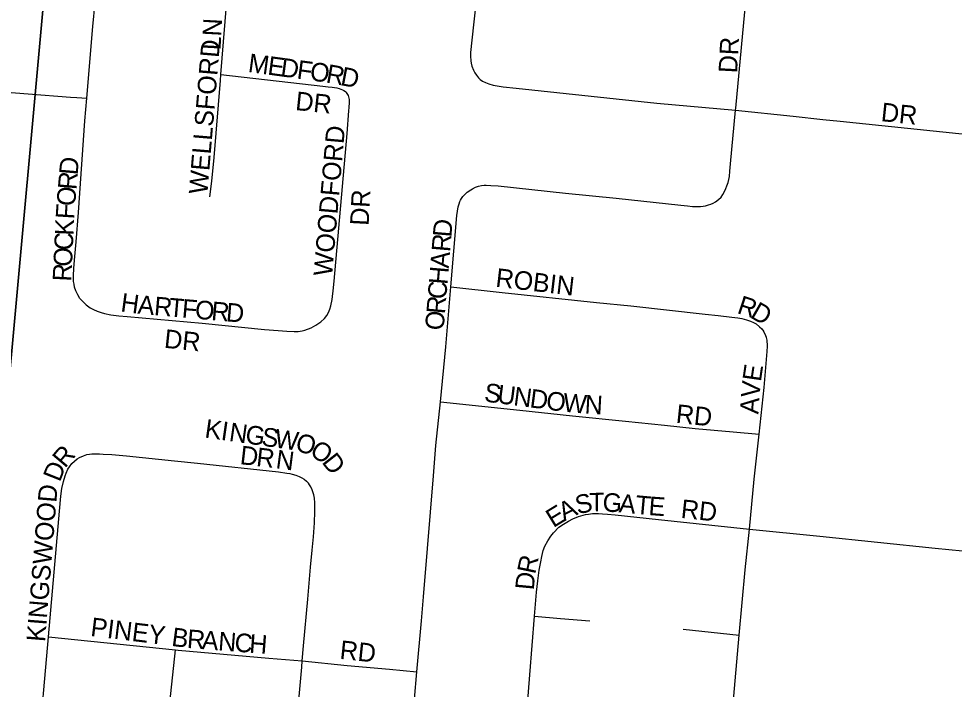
# Model space of a CAD drawing. Extents: x -209 to 4852, y 0 to 905.
# Drawn here: x 133.38 to 142.89, y 316.8 to 323.62 of the extents above; entities that cross this region are included whole.
import ezdxf

# ---------------------------------------------------------------- set-up
doc = ezdxf.new("R2010")
doc.units = 0
for name, color, linetype in [('GM_X_Airport_Location_Class_2', 7, 'Continuous'), ('GM_X_Airport_Location_Class_3', 7, 'Continuous'), ('GM_X_Minor_River', 7, 'Continuous')]:
    doc.layers.add(name, color=color, linetype=linetype)

msp = doc.modelspace()

# ---------------------------------------------------------------- linework, layer by layer
at = {"layer": 'GM_X_Airport_Location_Class_2'}
for points in [[(134.0737, 322.8137), (134.1346, 323.541), (134.1606, 323.7876), (134.166, 323.8471), (134.1729, 323.911), (134.1837, 323.9667), (134.1932, 323.9992), (134.2068, 324.0386), (134.2258, 324.0888), (134.2471, 324.1449), (134.3227, 324.3092), (134.3846, 324.4514)], [(135.4375, 323.0545), (135.5068, 323.9303), (135.5333, 324.2636)], [(140.6667, 322.6905), (140.6687, 322.712), (140.7622, 323.6902), (140.7676, 323.7465)], [(138.022, 323.7135), (138.009, 323.5884), (137.9863, 323.4019), (137.9744, 323.2783), (137.9742, 323.2394), (137.9778, 323.192), (137.9811, 323.1685), (137.9889, 323.139), (138.0036, 323.1001), (138.0183, 323.0708), (138.0331, 323.0469), (138.0538, 323.0206), (138.0728, 323.0024), (138.0945, 322.9869), (138.1256, 322.9717), (138.1597, 322.9593), (138.2042, 322.947), (138.2448, 322.9391), (138.3056, 322.929), (138.4365, 322.915), (139.868, 322.7646), (140.6667, 322.6905)], [(135.3266, 321.8099), (135.3453, 321.97), (135.37, 322.2099), (135.4331, 322.9924), (135.4375, 323.0545)], [(135.4375, 323.0545), (136.4743, 322.9362), (136.5286, 322.93), (136.5691, 322.9254), (136.6141, 322.9178), (136.6393, 322.9121), (136.6567, 322.9063), (136.6738, 322.899), (136.6861, 322.8926), (136.7021, 322.882), (136.7087, 322.8764), (136.7138, 322.8713)], [(132.7876, 322.914), (133.0463, 322.8931), (133.9106, 322.8252), (133.9724, 322.8209), (134.0737, 322.8137)], [(136.5313, 320.6361), (136.5441, 320.6692), (136.5547, 320.7037), (136.5681, 320.766), (136.5728, 320.7994), (136.5796, 320.856), (136.5884, 320.9539), (136.7192, 322.4564), (136.7379, 322.6849), (136.7406, 322.7197), (136.7431, 322.7692), (136.7432, 322.7889), (136.7426, 322.8015), (136.7415, 322.814), (136.7389, 322.828), (136.7344, 322.8404), (136.7288, 322.8505), (136.7216, 322.8615), (136.7138, 322.8713)], [(134.0055, 320.7762), (133.9832, 320.8134), (133.9625, 320.8549), (133.9508, 320.894), (133.9449, 320.9218), (133.941, 320.9507), (133.9394, 320.977), (133.9394, 321.0088), (133.9432, 321.0844), (133.9526, 321.2042), (133.9663, 321.3522), (133.9901, 321.6523), (134.0546, 322.585), (134.0737, 322.8137)], [(140.4953, 321.7832), (140.5199, 321.8089), (140.5393, 321.8359), (140.5561, 321.8651), (140.569, 321.8947), (140.5801, 321.923), (140.5916, 321.9568), (140.5986, 321.9861), (140.6043, 322.0188), (140.6101, 322.0716), (140.617, 322.1472), (140.6667, 322.6905)], [(140.6667, 322.6905), (141.2539, 322.6295), (141.5554, 322.5971), (141.7306, 322.5793), (143.1963, 322.4289), (143.6304, 322.3855)], [(137.9589, 321.8714), (137.9938, 321.8938), (138.0249, 321.9097), (138.0567, 321.9208), (138.0856, 321.9262), (138.1127, 321.929), (138.1332, 321.9287), (138.1788, 321.9262), (138.2558, 321.9213), (138.9385, 321.8474), (139.4536, 321.7959), (140.1107, 321.7249), (140.1774, 321.7183), (140.2286, 321.7141), (140.2741, 321.7125), (140.3117, 321.7133), (140.338, 321.7163), (140.3611, 321.7194), (140.3919, 321.728), (140.4166, 321.7365), (140.4398, 321.748), (140.4621, 321.7588), (140.4952, 321.7831), (140.4953, 321.7832)], [(137.7747, 320.8954), (137.8351, 321.6201), (137.8404, 321.6659), (137.8488, 321.7087), (137.857, 321.7398), (137.866, 321.7639), (137.8723, 321.778), (137.8813, 321.7934), (137.8964, 321.813), (137.915, 321.8336), (137.9283, 321.8476), (137.9399, 321.8571), (137.9571, 321.8703), (137.9589, 321.8714)], [(137.6678, 319.7278), (137.7237, 320.2857), (137.7747, 320.8954)], [(137.7747, 320.8954), (138.297, 320.8386), (139.2537, 320.7374), (139.6014, 320.7016), (140.358, 320.6195), (140.4921, 320.6054), (140.631, 320.5882), (140.6905, 320.5807), (140.7315, 320.5733), (140.7774, 320.5621), (140.8202, 320.5474), (140.8495, 320.5339), (140.875, 320.5191), (140.9119, 320.491), (140.9326, 320.4702), (140.952, 320.4443)], [(134.0055, 320.7762), (134.0375, 320.7421), (134.0695, 320.7128), (134.1094, 320.6832), (134.1427, 320.6642), (134.1796, 320.6482), (134.2195, 320.6338), (134.2553, 320.6235), (134.3196, 320.6113), (134.3998, 320.6011), (134.4834, 320.5933), (135.246, 320.5252), (135.8815, 320.4624), (136.0182, 320.4506), (136.1073, 320.445), (136.1811, 320.4413), (136.2241, 320.4431), (136.2625, 320.448), (136.2906, 320.4545), (136.3535, 320.4786), (136.4033, 320.5048), (136.4544, 320.5395), (136.4914, 320.5754), (136.5126, 320.6041), (136.5313, 320.6361)], [(140.9058, 319.3969), (140.9564, 319.8741), (140.9883, 320.2383), (140.9905, 320.2938), (140.991, 320.3158), (140.9897, 320.3353), (140.9871, 320.3537), (140.9808, 320.3798), (140.9683, 320.4138), (140.952, 320.4443)], [(137.4301, 316.983), (137.4764, 317.5015), (137.4947, 317.7465), (137.5368, 318.2372), (137.5962, 318.9738), (137.6231, 319.282), (137.6678, 319.7278)], [(137.6678, 319.7278), (138.475, 319.6436), (139.0094, 319.5843), (139.5487, 319.5307), (139.9449, 319.4886), (140.2553, 319.4557), (140.6414, 319.4207), (140.9058, 319.3969)], [(140.809, 318.4316), (140.8576, 318.9425), (140.9058, 319.3969)], [(133.6861, 317.3368), (133.8076, 318.7316), (133.812, 318.7697), (133.8225, 318.8461), (133.8377, 318.9171), (133.8545, 318.9741), (133.866, 319.0031), (133.8832, 319.0429), (133.8995, 319.068), (133.922, 319.0987), (133.9485, 319.1252), (133.9769, 319.148), (133.9993, 319.1618)], [(133.9993, 319.1618), (134.0401, 319.1792), (134.0764, 319.1906), (134.102, 319.1951), (134.1274, 319.1969), (134.1607, 319.1982), (134.2037, 319.197), (134.2422, 319.1953), (134.3304, 319.1903), (134.4796, 319.1769), (134.9661, 319.1271), (135.1987, 319.1033)], [(135.1987, 319.1033), (136.0214, 319.0145), (136.1059, 319.0034), (136.1385, 318.9981), (136.1607, 318.9932), (136.1994, 318.9814), (136.2318, 318.9678), (136.2583, 318.9546), (136.2844, 318.9393), (136.307, 318.92)], [(136.2633, 317.0936), (136.2757, 317.2478), (136.3201, 317.7209), (136.3487, 318.047), (136.3658, 318.2181), (136.378, 318.3551), (136.3878, 318.4969), (136.3935, 318.612), (136.3919, 318.6993), (136.3882, 318.7467), (136.3813, 318.7831), (136.3665, 318.8329), (136.3515, 318.8636), (136.338, 318.8839), (136.3275, 318.8989), (136.307, 318.92)], [(138.8165, 318.3971), (138.8724, 318.4517), (138.9179, 318.485), (138.97, 318.515), (139.0122, 318.5364), (139.0716, 318.5604), (139.1431, 318.5806), (139.1741, 318.5866), (139.2148, 318.5913), (139.2743, 318.5926), (139.3137, 318.5902), (139.365, 318.5854), (139.4427, 318.5772), (139.8837, 318.5313), (140.809, 318.4316)], [(138.625, 317.5476), (138.6459, 317.7925), (138.6585, 317.9078), (138.6728, 318.0169), (138.687, 318.1007), (138.6981, 318.1561), (138.7123, 318.2145), (138.7297, 318.2589), (138.7582, 318.3142), (138.7913, 318.3623), (138.8165, 318.3971)], [(140.705, 317.3554), (140.7642, 318.0209), (140.809, 318.4316)], [(140.809, 318.4316), (141.5242, 318.3608), (142.6948, 318.2393), (143.2517, 318.185)], [(138.5447, 316.5614), (138.5775, 316.9523), (138.625, 317.5476)], [(138.625, 317.5476), (138.8872, 317.5242), (139.1876, 317.5024)], [(140.1333, 317.4152), (140.705, 317.3554)], [(140.6151, 316.3473), (140.705, 317.3554)], [(133.5811, 316.1441), (133.6861, 317.3368)], [(133.6861, 317.3368), (134.976, 317.2047)], [(134.8548, 316.0995), (134.871, 316.2249), (134.976, 317.2047)], [(134.976, 317.2047), (135.0023, 317.202), (135.9233, 317.1206), (136.2633, 317.0936)], [(135.8118, 314.6898), (135.854, 314.7255), (135.8888, 314.7666), (135.9108, 314.804), (135.9243, 314.838), (135.9356, 314.8722), (135.9439, 314.9041), (135.9542, 314.9516), (135.9613, 315.0067), (135.9687, 315.0835), (135.9731, 315.1926), (135.9814, 315.4497), (135.9856, 315.616), (135.9941, 315.7212), (136.0003, 315.7696), (136.013, 315.8285), (136.0298, 315.8854), (136.0821, 316.053), (136.1605, 316.2874), (136.1918, 316.4231), (136.2108, 316.5285), (136.2276, 316.6556), (136.2592, 317.0282), (136.2633, 317.0936)], [(136.2633, 317.0936), (136.721, 317.0476), (137.1498, 317.009), (137.4301, 316.983)], [(137.3825, 315.7094), (137.3624, 315.7424), (137.3474, 315.7757), (137.3414, 315.7994), (137.3369, 315.8257), (137.334, 315.8604), (137.334, 315.8972), (137.3354, 315.9283), (137.3396, 315.9875), (137.3489, 316.0983), (137.3829, 316.4009), (137.4054, 316.7056), (137.4301, 316.983)]]:
    msp.add_lwpolyline(points, dxfattribs=at)
at = {"layer": 'GM_X_Minor_River'}
for points in [[(114.5439, 335.5991), (134.5435, 333.757), (132.7247, 313.81), (112.672, 315.6227)], [(134.5435, 333.757), (154.6642, 331.913), (152.8519, 311.8899), (132.7247, 313.81)]]:
    msp.add_lwpolyline(points, close=True, dxfattribs=at)

# ---------------------------------------------------------------- texts
at = {"layer": 'GM_X_Airport_Location_Class_3'}
for s, height, rotation, p in [('LN', 0.18939, 86.98841, (135.433, 323.298)), ('WELLSFORD', 0.18939, 85.23399, (135.2995, 321.8322)), ('DR', 0.18939, 86.98841, (140.6829, 323.0647)), ('M', 0.1894, 352.2898, (135.7065, 323.0814)), ('E', 0.1894, 352.28292, (135.9047, 323.0547)), ('D', 0.1894, 352.3152, (136.0369, 323.0367)), ('F', 0.1894, 352.29883, (136.2021, 323.0144)), ('O', 0.1894, 352.28405, (136.3342, 322.9966)), ('R', 0.1894, 349.74728, (136.4972, 322.9745)), ('D', 0.1894, 349.40585, (136.6445, 322.9479)), ('DR', 0.18939, 353.99459, (136.1885, 322.6943)), ('DR', 0.18939, 353.99459, (142.1388, 322.5815)), ('WOODFORD', 0.18939, 84.99925, (136.5663, 320.9992)), ('D', 0.1894, 85.25137, (133.9812, 322.0274)), ('R', 0.1894, 85.23433, (133.9687, 321.8778)), ('O', 0.1894, 85.29624, (133.9551, 321.7118)), ('DR', 0.18939, 86.98901, (136.9381, 321.5144)), ('F', 0.1894, 86.25497, (133.9464, 321.5795)), ('K', 0.1894, 87.2664, (133.9385, 321.414)), ('D', 0.1894, 85.22888, (137.7787, 321.3957)), ('C', 0.1894, 87.26086, (133.9313, 321.2641)), ('R', 0.1894, 85.21013, (137.7662, 321.2462)), ('O', 0.1894, 87.24457, (133.9233, 321.0976)), ('A', 0.1894, 85.22909, (137.7523, 321.0801)), ('R', 0.1894, 87.2552, (133.9161, 320.9477)), ('H', 0.1894, 85.24071, (137.7385, 320.914)), ('ROBIN', 0.18939, 353.36597, (138.2226, 320.8982)), ('C', 0.1894, 85.22313, (137.7259, 320.7645)), ('H', 0.1894, 352.28405, (134.4119, 320.6472)), ('A', 0.1894, 354.8904, (134.5864, 320.6238)), ('R', 0.1894, 355.09204, (134.7531, 320.6089)), ('T', 0.1894, 355.1048, (134.9026, 320.596)), ('R', 0.1894, 85.21013, (137.7134, 320.615)), ('R', 0.1894, 341.7724, (140.6735, 320.6316)), ('F', 0.1894, 355.10108, (135.0354, 320.5846)), ('O', 0.1894, 355.11648, (135.1684, 320.5733)), ('R', 0.1894, 355.08916, (135.3344, 320.5591)), ('D', 0.1894, 355.094, (135.4839, 320.5462)), ('D', 0.1894, 330.04094, (140.8066, 320.5889)), ('O', 0.1894, 85.22909, (137.6995, 320.4489)), ('DR', 0.18939, 353.99459, (134.8551, 320.2777)), ('E', 0.1894, 81.74622, (140.9241, 319.9263)), ('V', 0.1894, 84.87878, (140.9095, 319.7631)), ('S', 0.1894, 352.63101, (138.1063, 319.7315)), ('U', 0.1894, 352.64343, (138.2386, 319.7144)), ('N', 0.1894, 352.63643, (138.4039, 319.6931)), ('D', 0.1894, 352.63643, (138.5692, 319.6717)), ('O', 0.1894, 352.63643, (138.7345, 319.6503)), ('W', 0.1894, 354.85966, (138.9078, 319.6281)), ('N', 0.1894, 356.76148, (139.1304, 319.6082)), ('A', 0.1894, 86.52317, (140.8995, 319.5981)), ('RD', 0.18939, 353.98321, (140.0555, 319.5149)), ('K', 0.1894, 351.90699, (135.2657, 319.3653)), ('I', 0.1894, 351.88844, (135.4306, 319.3419)), ('N', 0.1894, 351.90741, (135.5132, 319.3301)), ('G', 0.1894, 351.88535, (135.6782, 319.3067)), ('S', 0.1894, 351.90956, (135.8433, 319.2831)), ('W', 0.1894, 351.90319, (135.9753, 319.2644)), ('O', 0.1894, 343.51427, (136.1826, 319.2354)), ('R', 0.1894, 49.83065, (133.8533, 319.046)), ('D', 0.1894, 353.49571, (135.6249, 319.0943)), ('R', 0.1894, 353.47744, (135.7905, 319.0754)), ('O', 0.1894, 326.35844, (136.3289, 319.1945)), ('N', 0.1894, 352.59309, (135.9884, 319.0527)), ('D', 0.1894, 308.19897, (136.456, 319.1129)), ('D', 0.1894, 68.44617, (133.8004, 318.9049)), ('KINGSWOOD', 0.18939, 85.34658, (133.6496, 317.2823)), ('S', 0.1894, 13.76457, (139.0635, 318.581)), ('T', 0.1894, 1.12009, (139.1821, 318.6113)), ('G', 0.1894, 356.56681, (139.3114, 318.614)), ('A', 0.1894, 354.87879, (139.4764, 318.6041)), ('T', 0.1894, 354.8031, (139.6423, 318.5893)), ('E', 0.1894, 31.48397, (138.8152, 318.4424)), ('A', 0.1894, 26.73124, (138.9253, 318.51)), ('E', 0.1894, 355.79857, (139.7786, 318.5769)), ('RD', 0.18939, 353.99339, (140.1055, 318.5481)), ('R', 0.1894, 78.11384, (138.631, 317.9683)), ('D', 0.1894, 84.5265, (138.616, 317.808)), ('PINEY', 0.18939, 353.04563, (134.1061, 317.3481)), ('B', 0.1894, 352.37486, (134.9286, 317.2472)), ('R', 0.1894, 355.37786, (135.088, 317.2261)), ('A', 0.1894, 355.6798, (135.2386, 317.2139)), ('N', 0.1894, 355.66835, (135.4048, 317.2014)), ('C', 0.1894, 355.68735, (135.5711, 317.1888)), ('H', 0.1894, 355.66835, (135.7206, 317.1776)), ('RD', 0.18939, 353.99339, (136.6389, 317.1148))]:
    msp.add_text(s, height=height, rotation=rotation, dxfattribs=at).set_placement(p)

doc.saveas('drawing.dxf')
